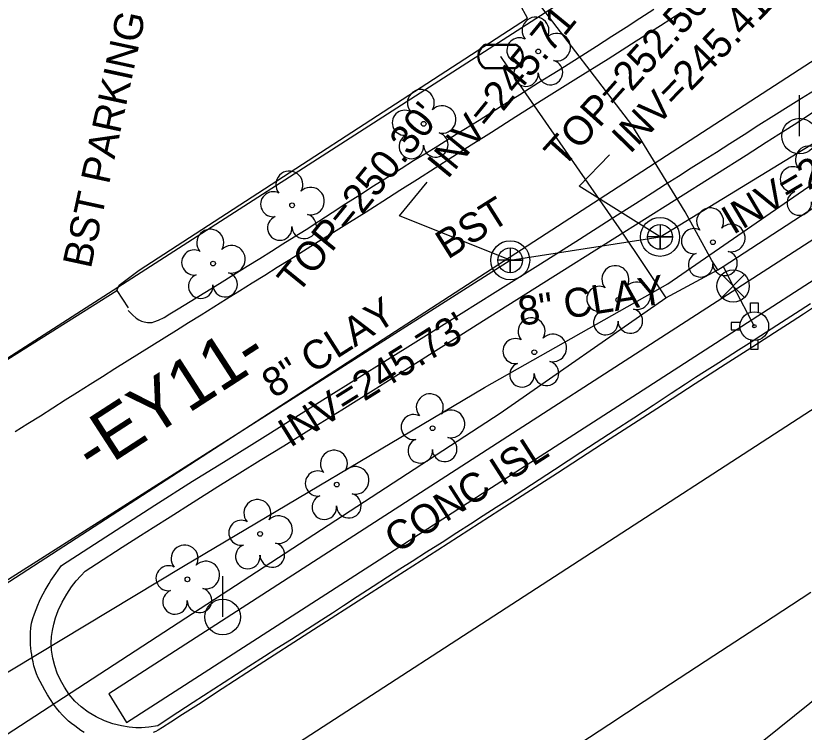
# Model space of a CAD drawing. Extents: x 2100323 to 2109811, y 740376 to 749755.
# Drawn here: x 2106464 to 2106572.8, y 745267.4 to 745366.2 of the extents above; entities that cross this region are included whole.
import ezdxf

# ---------------------------------------------------------------- set-up
doc = ezdxf.new("R2010")
doc.units = 0
for name, color, linetype in [('Exist Horizontal Alignment', 7, 'Continuous'), ('Exist Horizontal Alignment Direction Label', 7, 'Continuous'), ('Exist Right of Way Line', 7, 'Continuous'), ('Exist Roads Change in Surface', 7, 'Continuous'), ('Exist Roads Change in Surface Text', 7, 'Continuous'), ('Exist Roads Curbs', 7, 'Continuous'), ('Exist Roads Curbs Text', 7, 'Continuous'), ('Exist Roads EOP', 7, 'Continuous'), ('Exist Roads EOP Other', 7, 'Continuous'), ('Exist Roads EOP Text', 7, 'Continuous'), ('Exist Utilities Gas UG Line SUE LOS B', 7, 'Continuous'), ('Exist Utilities Power Pole CELL', 7, 'Continuous'), ('Exist Utilities Sanitary Sewer Manhole CELL', 7, 'Continuous'), ('Exist Utilities Sanitary Sewer Manhole Text', 7, 'Continuous'), ('Exist Utilities Sanitary Sewer UG Line', 7, 'Continuous'), ('Exist Utilities Sanitary Sewer UG Line Invert Elevation', 7, 'Continuous'), ('Exist Utilities Sanitary Sewer UG Line Text', 7, 'Continuous'), ('Exist Utilities Water Fire Hydrant CELL', 7, 'Continuous'), ('Exist Utilities Water Meter CELL', 7, 'Continuous'), ('Exist Utilities Water UG Line SUE LOS B', 7, 'Continuous'), ('Exist Utilities Water Valve CELL', 7, 'Continuous'), ('Exist Vegetation Hedge Row', 7, 'Continuous'), ('Exist Vegetation Tree CELL', 7, 'Continuous')]:
    doc.layers.add(name, color=color, linetype=linetype)

msp = doc.modelspace()

# ---------------------------------------------------------------- linework, layer by layer
at = {"layer": 'Exist Horizontal Alignment'}
for p, q in [((2106688.12, 745385.81), (2106212.04, 745077.45)), ((2106605.56, 745380.39), (2106372.94, 745229.73))]:
    msp.add_line(p, q, dxfattribs=at)
at = {"layer": 'Exist Right of Way Line'}
msp.add_line((2106319.15, 745226.62), (2106543.47, 745370.77), dxfattribs=at)
at = {"layer": 'Exist Roads Change in Surface'}
msp.add_lwpolyline([(2106454.58, 745308.8), (2106452.46, 745312.24), (2106477.99, 745328.31)], dxfattribs=at)
at = {"layer": 'Exist Roads Curbs'}
for points in [[(2106479.54, 745325.55), (2106480.16, 745324.92), (2106480.63, 745324.5), (2106480.99, 745324.25), (2106481.36, 745324.07), (2106481.77, 745323.95), (2106482.19, 745323.88), (2106482.63, 745323.88), (2106482.86, 745323.9), (2106483.1, 745323.95), (2106483.72, 745324.18), (2106484.5, 745324.59), (2106485.31, 745325.07), (2106486.46, 745325.77), (2106488.09, 745326.77), (2106490.13, 745328.02), (2106492.16, 745329.27), (2106494.12, 745330.48), (2106495.97, 745331.64), (2106497.69, 745332.72), (2106499.31, 745333.73), (2106500.9, 745334.72), (2106502.46, 745335.7), (2106504.08, 745336.72), (2106505.83, 745337.85), (2106507.7, 745339.07), (2106509.59, 745340.29), (2106511.49, 745341.5), (2106513.39, 745342.71), (2106515.31, 745343.92), (2106517.2, 745345.12), (2106518.93, 745346.2), (2106520.46, 745347.15), (2106522.26, 745348.26), (2106524.8, 745349.84), (2106527.95, 745351.8), (2106530.93, 745353.66), (2106533.6, 745355.34), (2106536.18, 745356.96), (2106538.88, 745358.65), (2106541.65, 745360.39), (2106544.14, 745361.97), (2106546.28, 745363.36), (2106548.24, 745364.63), (2106550.15, 745365.86), (2106552.07, 745367.09)], [(2106573.7, 745326.44), (2106571.61, 745325.11), (2106569.03, 745323.46), (2106566.85, 745322.06), (2106565.21, 745321), (2106563.77, 745320.07), (2106562.19, 745319.06), (2106560.53, 745318), (2106559.06, 745317.07), (2106557.84, 745316.3), (2106556.44, 745315.39), (2106554.46, 745314.08), (2106551.96, 745312.42), (2106549.32, 745310.68), (2106546.62, 745308.93), (2106544.1, 745307.31), (2106542, 745305.95), (2106540.24, 745304.8), (2106538.35, 745303.56), (2106536.24, 745302.18), (2106534.12, 745300.79), (2106532.15, 745299.52), (2106530.33, 745298.36), (2106528.54, 745297.21), (2106526.76, 745296.06), (2106524.89, 745294.86), (2106522.85, 745293.56), (2106520.69, 745292.19), (2106518.73, 745290.94), (2106517.04, 745289.85), (2106515.33, 745288.74), (2106513.34, 745287.45), (2106511.14, 745286.03), (2106509.24, 745284.79), (2106507.72, 745283.8), (2106506.2, 745282.81), (2106504.28, 745281.58), (2106502.06, 745280.17), (2106500.05, 745278.9), (2106498.35, 745277.81), (2106496.19, 745276.42), (2106492.8, 745274.23), (2106488.52, 745271.46), (2106485.34, 745269.4), (2106483.62, 745268.27), (2106482.38, 745268.09), (2106481.39, 745268), (2106480.59, 745268), (2106479.68, 745268.08), (2106478.6, 745268.26), (2106477.44, 745268.54), (2106476.28, 745268.95), (2106475.12, 745269.49), (2106474.04, 745270.13), (2106473.07, 745270.86), (2106472.19, 745271.68), (2106471.42, 745272.59), (2106470.74, 745273.57), (2106470.19, 745274.55), (2106469.75, 745275.51), (2106469.41, 745276.51), (2106469.15, 745277.58), (2106468.97, 745278.69), (2106468.91, 745279.7), (2106468.96, 745280.58), (2106469.09, 745281.41), (2106469.27, 745282.26), (2106469.5, 745283.17), (2106469.89, 745284.18), (2106470.43, 745285.31), (2106471.07, 745286.43), (2106471.71, 745287.41), (2106472.37, 745288.24), (2106473, 745288.96), (2106473.61, 745289.58), (2106475.16, 745290.62), (2106478.71, 745292.88), (2106481.25, 745294.49), (2106483.01, 745295.61), (2106485.35, 745297.1), (2106488.5, 745299.11), (2106491.89, 745301.26), (2106494.94, 745303.16), (2106497.76, 745304.89), (2106501.03, 745306.89), (2106504.85, 745309.24), (2106509.03, 745311.83), (2106513.35, 745314.54), (2106517.73, 745317.31), (2106521.62, 745319.77), (2106524.92, 745321.87), (2106529.43, 745324.71), (2106536.91, 745329.41), (2106546.71, 745335.56), (2106554.87, 745340.69), (2106560.72, 745344.39), (2106564.79, 745346.98), (2106567.58, 745348.75), (2106569.32, 745349.86), (2106571.42, 745351.2), (2106574.1, 745352.92)]]:
    msp.add_lwpolyline(points, dxfattribs=at)
at = {"layer": 'Exist Roads EOP'}
for points in [[(2106463.97, 745308.83), (2106465.71, 745309.93), (2106467.43, 745311.03), (2106469.15, 745312.12), (2106470.86, 745313.21), (2106472.57, 745314.29), (2106474.28, 745315.37), (2106475.99, 745316.45), (2106477.7, 745317.52), (2106479.41, 745318.58), (2106481.11, 745319.64), (2106482.81, 745320.7), (2106484.51, 745321.75), (2106486.19, 745322.81), (2106487.88, 745323.86), (2106489.6, 745324.94), (2106491.34, 745326.02), (2106493.11, 745327.13), (2106494.89, 745328.23), (2106496.64, 745329.33), (2106498.38, 745330.41), (2106500.09, 745331.49), (2106501.86, 745332.59), (2106503.75, 745333.77), (2106505.75, 745335.03), (2106507.88, 745336.36), (2106510.1, 745337.74), (2106512.36, 745339.16), (2106514.67, 745340.62), (2106517.03, 745342.11), (2106519.44, 745343.64), (2106521.88, 745345.19), (2106524.35, 745346.76), (2106526.87, 745348.37), (2106529.67, 745350.15), (2106533.01, 745352.27), (2106536.9, 745354.71), (2106541.32, 745357.48), (2106545.75, 745360.26), (2106549.64, 745362.72), (2106553, 745364.85), (2106555.83, 745366.66)], [(2106473.48, 745267.34), (2106473.03, 745267.62), (2106472.59, 745267.93), (2106472.16, 745268.24), (2106471.73, 745268.56), (2106471.31, 745268.92), (2106470.88, 745269.31), (2106470.46, 745269.72), (2106470.05, 745270.18), (2106469.63, 745270.68), (2106469.22, 745271.25), (2106468.81, 745271.87), (2106468.41, 745272.54), (2106468.04, 745273.18), (2106467.7, 745273.79), (2106467.39, 745274.35), (2106467.12, 745274.89), (2106466.88, 745275.42), (2106466.69, 745275.97), (2106466.53, 745276.52), (2106466.41, 745277.07), (2106466.31, 745277.6), (2106466.23, 745278.08), (2106466.17, 745278.53), (2106466.12, 745278.95), (2106466.08, 745279.41), (2106466.06, 745279.93), (2106466.05, 745280.51), (2106466.05, 745281.14), (2106466.11, 745281.77), (2106466.22, 745282.41), (2106466.39, 745283.06), (2106466.6, 745283.7), (2106466.83, 745284.32), (2106467.06, 745284.9), (2106467.3, 745285.45), (2106467.55, 745285.96), (2106467.81, 745286.46), (2106468.07, 745286.95), (2106468.35, 745287.43), (2106468.63, 745287.89), (2106468.88, 745288.29), (2106469.11, 745288.63), (2106470.36, 745290.35), (2106483.2, 745298.71), (2106488.43, 745301.99), (2106492.68, 745304.64), (2106498.79, 745308.45), (2106506.79, 745313.43), (2106515.34, 745318.77), (2106523.13, 745323.64), (2106530.16, 745328.05), (2106536.42, 745331.99), (2106541.8, 745335.39), (2106546.17, 745338.16), (2106549.52, 745340.28), (2106551.85, 745341.77), (2106553.67, 745342.94), (2106555.46, 745344.07), (2106557.21, 745345.19), (2106558.94, 745346.28), (2106560.71, 745347.39), (2106562.57, 745348.57), (2106564.53, 745349.82), (2106566.58, 745351.12), (2106568.64, 745352.43), (2106570.6, 745353.66), (2106572.46, 745354.82), (2106574.23, 745355.9)], [(2106574.22, 745326.02), (2106572.7, 745325.03), (2106571.16, 745324.02), (2106569.35, 745322.86), (2106567.28, 745321.53), (2106564.95, 745320.03), (2106561.92, 745318.09), (2106557.77, 745315.41), (2106552.48, 745311.99), (2106546.06, 745307.84), (2106538.76, 745303.12), (2106530.83, 745298), (2106522.27, 745292.49), (2106513.08, 745286.59), (2106504.46, 745281.06), (2106497.61, 745276.65), (2106492.53, 745273.37), (2106489.23, 745271.22), (2106487.06, 745269.81), (2106485.42, 745268.74), (2106484.3, 745268.02), (2106483.7, 745267.65), (2106483.36, 745267.47), (2106483.01, 745267.33)], [(2106573.73, 745286.64), (2106567.18, 745282.39), (2106560.33, 745277.91), (2106553.18, 745273.21), (2106545.86, 745268.39), (2106539.21, 745264.03)]]:
    msp.add_lwpolyline(points, dxfattribs=at)
at = {"layer": 'Exist Roads EOP Other'}
for points in [[(2106477.99, 745328.31), (2106478.31, 745329.04), (2106481.07, 745331.09), (2106534.63, 745365.87), (2106532.53, 745369.77), (2106532.05, 745371.22), (2106532.99, 745372.57), (2106536.44, 745375.52), (2106523.84, 745385.31), (2106523.8, 745386.1), (2106524.25, 745387.15)], [(2106605.24, 745355.42), (2106476.87, 745272.68), (2106479.33, 745268.7)], [(2106479.33, 745268.7), (2106549.81, 745314.11), (2106590.16, 745340.1), (2106607.58, 745351.03)], [(2106477.99, 745328.31), (2106479.56, 745325.89)]]:
    msp.add_lwpolyline(points, dxfattribs=at)
at = {"layer": 'Exist Utilities Gas UG Line SUE LOS B'}
msp.add_lwpolyline([(2106342.95, 745186.84), (2106389.84, 745217.77), (2106408.57, 745237.56), (2106429.72, 745252.66), (2106456.68, 745271.95), (2106487.17, 745290.26), (2106528.71, 745314.93), (2106554, 745329.21), (2106602.89, 745362.94), (2106638.18, 745388.17), (2106648.46, 745400.4), (2106672.51, 745423.48), (2106700.12, 745454.53), (2106717.91, 745480.12), (2106744.05, 745525.73), (2106760.41, 745567.94), (2106768.35, 745594.66), (2106781.96, 745613.47)], dxfattribs=at)
at = {"layer": 'Exist Utilities Power Pole CELL'}
for p, q in [((2106572.17, 745349.59), (2106572.17, 745355.21)), ((2106572.17, 745349.59), (2106572.17, 745349.59)), ((2106492.58, 745283.27), (2106492.58, 745288.89)), ((2106492.58, 745283.27), (2106492.58, 745283.27))]:
    msp.add_line(p, q, dxfattribs=at)
for centre in [(2106572.17, 745349.59), (2106492.58, 745283.27)]:
    msp.add_circle(centre, 2.45, dxfattribs=at)
at = {"layer": 'Exist Utilities Sanitary Sewer Manhole CELL'}
for points in [[(2106552.93, 745337.41), (2106552.93, 745333.98), (2106552.93, 745335.69), (2106554.64, 745335.69), (2106551.22, 745335.69)], [(2106532.25, 745334.18), (2106532.25, 745330.75), (2106532.25, 745332.46), (2106533.96, 745332.46), (2106530.53, 745332.46)]]:
    msp.add_lwpolyline(points, dxfattribs=at)
for centre, radius in [((2106552.93, 745335.69), 2.69), ((2106552.93, 745335.69), 1.71), ((2106532.25, 745332.46), 2.69), ((2106532.25, 745332.46), 1.71)]:
    msp.add_circle(centre, radius, dxfattribs=at)
at = {"layer": 'Exist Utilities Sanitary Sewer UG Line'}
for p, q in [((2106552.93, 745335.69), (2106656.67, 745399.11)), ((2106532.25, 745332.46), (2106552.93, 745335.69)), ((2106388.51, 745241.15), (2106532.24, 745332.46))]:
    msp.add_line(p, q, dxfattribs=at)
at = {"layer": 'Exist Utilities Sanitary Sewer UG Line Invert Elevation'}
for points in [[(2106552.93, 745335.69), (2106541.76, 745342.68), (2106545.94, 745346.99)], [(2106532.25, 745332.46), (2106516.99, 745338.6), (2106520.79, 745343.25)]]:
    msp.add_lwpolyline(points, dxfattribs=at)
at = {"layer": 'Exist Utilities Water Fire Hydrant CELL'}
msp.add_line((2106565.93, 745323.38), (2106565.93, 745323.38), dxfattribs=at)
for points in [[(2106565.42, 745325.29), (2106565.42, 745326.58), (2106566.45, 745326.58), (2106566.45, 745325.26)], [(2106564.02, 745323.89), (2106562.73, 745323.89), (2106562.73, 745322.86), (2106564.02, 745322.86)], [(2106565.42, 745321.46), (2106565.42, 745320.18), (2106566.45, 745320.18), (2106566.45, 745321.49)]]:
    msp.add_lwpolyline(points, dxfattribs=at)
for radius in [1.98, 0.243]:
    msp.add_circle((2106565.93, 745323.38), radius, dxfattribs=at)
at = {"layer": 'Exist Utilities Water Meter CELL'}
msp.add_line((2106530.92, 745360.58), (2106530.92, 745360.58), dxfattribs=at)
for points in [[(2106528.88, 745362.28), (2106532.96, 745362.28)], [(2106528.88, 745362.14), (2106532.96, 745362.14)], [(2106532.96, 745359.02), (2106528.86, 745359.02)], [(2106532.96, 745358.88), (2106528.86, 745358.88)]]:
    msp.add_lwpolyline(points, dxfattribs=at)
for centre, radius, start, end in [((2106529.61, 745360.57), 1.86, 113.178, 245.9794), ((2106529.62, 745360.57), 1.73, 115.3009, 243.7824), ((2106532.21, 745360.58), 1.86, 293.6483, 66.3084), ((2106532.22, 745360.58), 1.73, 295.1272, 64.8728)]:
    msp.add_arc(centre, radius, start, end, dxfattribs=at)
at = {"layer": 'Exist Utilities Water UG Line SUE LOS B'}
for p, q in [((2106549.04, 745351.13), (2106535.28, 745369.12)), ((2106530.92, 745360.58), (2106533.98, 745356.02)), ((2106533.98, 745356.02), (2106547.64, 745336.32)), ((2106556.39, 745339.12), (2106549.04, 745351.13)), ((2106547.64, 745336.32), (2106553.71, 745327.27)), ((2106561.64, 745331.6), (2106563.01, 745328.91)), ((2106563.01, 745328.91), (2106565.93, 745323.38))]:
    msp.add_line(p, q, dxfattribs=at)
for points in [[(2105839.26, 745212.22), (2105963.52, 745139.85), (2106008.66, 745115.39), (2106056.91, 745091.69), (2106079.71, 745081.9), (2106097.94, 745073.6), (2106121.15, 745072.15), (2106144.1, 745073.8), (2106163.65, 745077.78), (2106184.06, 745087.66), (2106216.6, 745107), (2106267.54, 745141.12), (2106367.62, 745205.95), (2106459.78, 745265.11), (2106530.86, 745311.37), (2106553.71, 745327.27), (2106560.91, 745331.13), (2106561.64, 745331.6), (2106621.85, 745370.8), (2106656.27, 745392.43), (2106683.33, 745412.89), (2106701.73, 745409.05)], [(2106560.91, 745331.13), (2106560.09, 745332.41), (2106556.39, 745339.12)]]:
    msp.add_lwpolyline(points, dxfattribs=at)
at = {"layer": 'Exist Utilities Water Valve CELL'}
msp.add_lwpolyline([(2106564.59, 745330.49), (2106561.44, 745327.34), (2106563.01, 745328.91), (2106564.59, 745327.34), (2106561.44, 745330.49)], dxfattribs=at)
msp.add_circle((2106563.01, 745328.91), 2.23, dxfattribs=at)
at = {"layer": 'Exist Vegetation Hedge Row'}
msp.add_lwpolyline([(2106346.3, 745056.54), (2106343.59, 745087), (2106352.02, 745100.17), (2106369.43, 745117.07), (2106398.92, 745139.48), (2106419.47, 745156.18), (2106454.48, 745183.61), (2106501.22, 745217.15), (2106540.21, 745244.55), (2106575.73, 745273.08), (2106588.84, 745276.69), (2106597.03, 745274.11), (2106598.28, 745267.26), (2106563.55, 745241.94), (2106543.11, 745219.99), (2106525.94, 745192.24), (2106510.33, 745158.94), (2106485.86, 745111.46), (2106472.51, 745081.32), (2106461.92, 745047.74)], dxfattribs=at)
at = {"layer": 'Exist Vegetation Tree CELL'}
for p, q in [((2106536.13, 745361.26), (2106536.13, 745361.26)), ((2106520.31, 745351.28), (2106520.31, 745351.28)), ((2106502.16, 745340.04), (2106502.16, 745340.04)), ((2106560.22, 745334.95), (2106560.22, 745334.95)), ((2106491.25, 745332.01), (2106491.25, 745332.01)), ((2106547.16, 745326.99), (2106547.16, 745326.99)), ((2106535.58, 745319.78), (2106535.58, 745319.78)), ((2106521.54, 745309.3), (2106521.54, 745309.3)), ((2106508.32, 745301.52), (2106508.32, 745301.52)), ((2106497.75, 745294.73), (2106497.75, 745294.73)), ((2106487.71, 745288.46), (2106487.71, 745288.46))]:
    msp.add_line(p, q, dxfattribs=at)
for centre in [(2106536.13, 745361.26), (2106520.31, 745351.28), (2106502.16, 745340.04), (2106560.22, 745334.95), (2106491.25, 745332.01), (2106547.16, 745326.99), (2106535.58, 745319.78), (2106521.54, 745309.3), (2106508.32, 745301.52), (2106497.75, 745294.73), (2106487.71, 745288.46)]:
    msp.add_circle(centre, 0.326, dxfattribs=at)
for centre, radius, start, end in [((2106535.74, 745364.13), 1.86, 330.1651, 219.7134), ((2106538.67, 745361.85), 1.9, 257.1011, 134.1999), ((2106533.52, 745361.42), 1.73, 62.6636, 279.3457), ((2106534.42, 745358.14), 1.69, 111.5671, 6.231), ((2106537.8, 745358.36), 1.7, 181.2822, 74.56), ((2106519.92, 745354.15), 1.86, 330.1651, 219.7134), ((2106517.7, 745351.43), 1.73, 62.6636, 279.3457), ((2106522.86, 745351.87), 1.9, 257.1011, 134.1999), ((2106518.6, 745348.16), 1.69, 111.5671, 6.231), ((2106521.98, 745348.38), 1.7, 181.2822, 74.56), ((2106573.46, 745346.36), 1.86, 330.1651, 219.7134), ((2106571.24, 745343.64), 1.73, 62.6636, 279.3457), ((2106501.78, 745342.91), 1.86, 330.1651, 219.7134), ((2106504.71, 745340.62), 1.9, 257.1011, 134.1999), ((2106499.55, 745340.19), 1.73, 62.6636, 279.3457), ((2106572.14, 745340.36), 1.69, 111.5671, 6.231), ((2106503.83, 745337.14), 1.7, 181.2822, 74.56), ((2106559.84, 745337.82), 1.86, 330.1651, 219.7134), ((2106500.46, 745336.91), 1.69, 111.5671, 6.231), ((2106490.87, 745334.88), 1.86, 330.1651, 219.7134), ((2106557.62, 745335.1), 1.73, 62.6636, 279.3457), ((2106562.77, 745335.54), 1.9, 257.1011, 134.1999), ((2106493.8, 745332.6), 1.9, 257.1011, 134.1999), ((2106488.65, 745332.16), 1.73, 62.6636, 279.3457), ((2106558.52, 745331.83), 1.69, 111.5671, 6.231), ((2106561.89, 745332.05), 1.7, 181.2822, 74.56), ((2106546.77, 745329.86), 1.86, 330.1651, 219.7134), ((2106489.55, 745328.89), 1.69, 111.5671, 6.231), ((2106492.92, 745329.11), 1.7, 181.2822, 74.56), ((2106549.71, 745327.57), 1.9, 257.1011, 134.1999), ((2106544.55, 745327.14), 1.73, 62.6636, 279.3457), ((2106548.83, 745324.09), 1.7, 181.2822, 74.56), ((2106545.45, 745323.86), 1.69, 111.5671, 6.231), ((2106535.2, 745322.66), 1.86, 330.1651, 219.7134), ((2106532.98, 745319.94), 1.73, 62.6636, 279.3457), ((2106538.13, 745320.37), 1.9, 257.1011, 134.1999), ((2106533.88, 745316.66), 1.69, 111.5671, 6.231), ((2106537.26, 745316.88), 1.7, 181.2822, 74.56), ((2106521.16, 745312.18), 1.86, 330.1651, 219.7134), ((2106524.09, 745309.89), 1.9, 257.1011, 134.1999), ((2106518.94, 745309.46), 1.73, 62.6636, 279.3457), ((2106519.84, 745306.18), 1.69, 111.5671, 6.231), ((2106523.21, 745306.4), 1.7, 181.2822, 74.56), ((2106507.93, 745304.4), 1.86, 330.1651, 219.7134), ((2106510.87, 745302.11), 1.9, 257.1011, 134.1999), ((2106505.71, 745301.68), 1.73, 62.6636, 279.3457), ((2106506.61, 745298.4), 1.69, 111.5671, 6.231), ((2106509.99, 745298.62), 1.7, 181.2822, 74.56), ((2106497.37, 745297.6), 1.86, 330.1651, 219.7134), ((2106495.15, 745294.88), 1.73, 62.6636, 279.3457), ((2106500.3, 745295.31), 1.9, 257.1011, 134.1999), ((2106487.33, 745291.33), 1.86, 330.1651, 219.7134), ((2106496.05, 745291.6), 1.69, 111.5671, 6.231), ((2106499.43, 745291.83), 1.7, 181.2822, 74.56), ((2106490.26, 745289.05), 1.9, 257.1011, 134.1999), ((2106485.11, 745288.61), 1.73, 62.6636, 279.3457), ((2106486.01, 745285.34), 1.69, 111.5671, 6.231), ((2106489.38, 745285.56), 1.7, 181.2822, 74.56)]:
    msp.add_arc(centre, radius, start, end, dxfattribs=at)

# ---------------------------------------------------------------- texts
at = {"layer": 'Exist Horizontal Alignment Direction Label'}
msp.add_text('-EY11-', height=7, rotation=32.9308, dxfattribs=at).set_placement((2106474.75, 745302.81))
at = {"layer": 'Exist Roads Change in Surface Text'}
msp.add_text('BST PARKING', height=4, rotation=77.8136, dxfattribs=at).set_placement((2106474.38, 745331.2))
at = {"layer": 'Exist Roads Curbs Text'}
msp.add_text('CONC ISL', height=4, rotation=32.6225, dxfattribs=at).set_placement((2106516.6, 745291.95))
at = {"layer": 'Exist Roads EOP Text'}
msp.add_text('BST', height=4, rotation=32.1803, dxfattribs=at).set_placement((2106523.63, 745332.51))
at = {"layer": 'Exist Utilities Sanitary Sewer Manhole Text'}
for s, rotation, p in [("TOP=252.50'", 48.1118, (2106539.58, 745345.08)), ("TOP=250.30'", 50.9236, (2106502.92, 745327.68))]:
    msp.add_text(s, height=4, rotation=rotation, dxfattribs=at).set_placement(p)
at = {"layer": 'Exist Utilities Sanitary Sewer UG Line Invert Elevation'}
for s, rotation, p in [("INV=245.41'", 45.8485, (2106548.77, 745347.03)), ("INV=245.71'", 50.6851, (2106523.6, 745343.53)), ("INV=245.33'", 30.5952, (2106563, 745335.91)), ("INV=245.73'", 32.0055, (2106501.89, 745306.56))]:
    msp.add_text(s, height=4, rotation=rotation, dxfattribs=at).set_placement(p)
at = {"layer": 'Exist Utilities Sanitary Sewer UG Line Text'}
for rotation, p in [(8.8747, (2106533.66, 745323.4)), (32.4289, (2106499.65, 745313.33))]:
    msp.add_text('8" CLAY', height=4, rotation=rotation, dxfattribs=at).set_placement(p)

doc.saveas('drawing.dxf')
